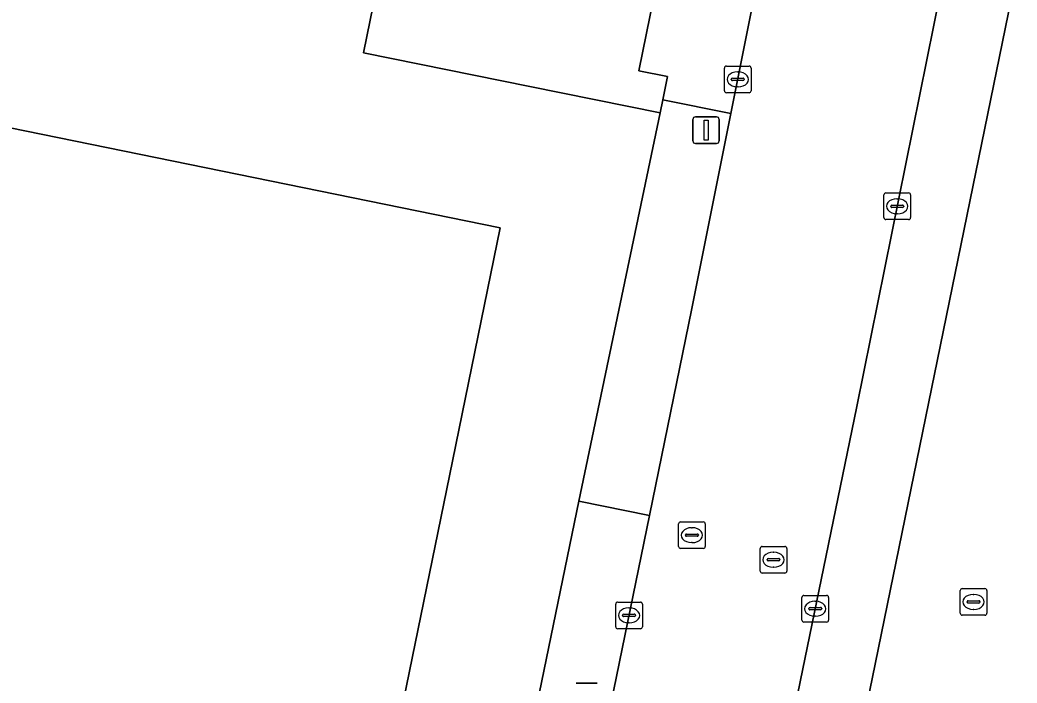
# Model space of a CAD drawing. Extents: x 157692 to 159674, y 381452 to 383291.
# Drawn here: x 158379.04 to 158416.47, y 382811.54 to 382836.44 of the extents above; entities that cross this region are included whole.
import ezdxf

# ---------------------------------------------------------------- set-up
doc = ezdxf.new("R2010")
doc.units = 0
for name, color, linetype in [('IMGEO_Erf', 7, 'Continuous'), ('IMGEO_Kolk', 7, 'Continuous'), ('IMGEO_Lichtmast', 7, 'Continuous'), ('IMGEO_Pand', 7, 'Continuous'), ('IMGEO_Rijbaan_lokaal_open', 7, 'Continuous'), ('IMGEO_Rioolput', 7, 'Continuous'), ('IMGEO_Voetpad_open', 7, 'Continuous')]:
    doc.layers.add(name, color=color, linetype=linetype)

msp = doc.modelspace()

# ---------------------------------------------------------------- linework, layer by layer
at = {"layer": 'IMGEO_Erf'}
for points in [[(158397.232, 382804.812), (158400.023, 382818.37), (158403.078, 382832.947), (158398.179, 382833.942), (158391.942, 382835.209), (158393.399, 382842.387), (158379.602, 382845.189), (158381.876, 382856.383), (158401.91, 382852.314), (158406.789, 382851.222), (158408.554, 382850.864), (158408.424, 382850.227), (158409.003, 382850.11), (158409.152, 382850.844), (158409.307, 382850.81), (158415.992, 382849.364), (158413.874, 382838.861), (158416.473, 382838.324), (158401.073, 382762.998)], [(158360.814, 382836.032), (158397.065, 382828.627), (158395.163, 382819.319), (158390.654, 382797.244)]]:
    msp.add_lwpolyline(points, dxfattribs=at)
at = {"layer": 'IMGEO_Kolk'}
for p, q in [((158405.561, 382834.707), (158406.413, 382834.707)), ((158405.486, 382833.781), (158405.486, 382834.633)), ((158405.974, 382834.487), (158405.999, 382834.487)), ((158406.487, 382834.633), (158406.487, 382833.781)), ((158405.745, 382834.201), (158405.745, 382834.213)), ((158406.183, 382834.164), (158405.785, 382834.164)), ((158405.788, 382834.25), (158406.186, 382834.25)), ((158405.997, 382833.927), (158405.972, 382833.927)), ((158406.229, 382834.213), (158406.229, 382834.201)), ((158406.413, 382833.707), (158405.561, 382833.707)), ((158411.475, 382829.017), (158411.475, 382829.869)), ((158411.55, 382829.943), (158412.402, 382829.943)), ((158412.476, 382829.869), (158412.476, 382829.017)), ((158411.734, 382829.437), (158411.734, 382829.449)), ((158411.777, 382829.486), (158412.175, 382829.486)), ((158411.963, 382829.723), (158411.988, 382829.723)), ((158412.218, 382829.449), (158412.218, 382829.437)), ((158412.172, 382829.4), (158411.774, 382829.4)), ((158411.986, 382829.163), (158411.961, 382829.163)), ((158412.402, 382828.943), (158411.55, 382828.943)), ((158414.339, 382814.159), (158414.339, 382815.011)), ((158414.414, 382815.085), (158415.266, 382815.085)), ((158414.827, 382814.865), (158414.852, 382814.865)), ((158415.34, 382815.011), (158415.34, 382814.159)), ((158401.404, 382813.651), (158401.404, 382814.503)), ((158401.479, 382814.577), (158402.331, 382814.577)), ((158402.405, 382814.503), (158402.405, 382813.651)), ((158408.398, 382813.901), (158408.398, 382814.753)), ((158408.473, 382814.827), (158409.325, 382814.827)), ((158408.886, 382814.607), (158408.911, 382814.607)), ((158409.399, 382814.753), (158409.399, 382813.901)), ((158414.598, 382814.579), (158414.598, 382814.591)), ((158415.036, 382814.542), (158414.638, 382814.542)), ((158414.641, 382814.628), (158415.039, 382814.628)), ((158415.082, 382814.591), (158415.082, 382814.579)), ((158401.706, 382814.12), (158402.104, 382814.12)), ((158401.892, 382814.357), (158401.917, 382814.357)), ((158408.657, 382814.321), (158408.657, 382814.333)), ((158409.095, 382814.284), (158408.697, 382814.284)), ((158408.7, 382814.37), (158409.098, 382814.37)), ((158409.141, 382814.333), (158409.141, 382814.321)), ((158414.85, 382814.305), (158414.825, 382814.305)), ((158401.663, 382814.071), (158401.663, 382814.083)), ((158402.101, 382814.034), (158401.703, 382814.034)), ((158401.915, 382813.797), (158401.89, 382813.797)), ((158402.147, 382814.083), (158402.147, 382814.071)), ((158409.325, 382813.827), (158408.473, 382813.827)), ((158408.909, 382814.047), (158408.884, 382814.047)), ((158415.266, 382814.085), (158414.414, 382814.085)), ((158402.331, 382813.577), (158401.479, 382813.577))]:
    msp.add_line(p, q, dxfattribs=at)
for points in [[(158405.561, 382834.707), (158406.413, 382834.707)], [(158405.486, 382833.781), (158405.486, 382834.633)], [(158406.487, 382834.633), (158406.487, 382833.781)], [(158406.413, 382833.707), (158405.561, 382833.707)], [(158411.475, 382829.017), (158411.475, 382829.869)], [(158411.55, 382829.943), (158412.402, 382829.943)], [(158412.476, 382829.869), (158412.476, 382829.017)], [(158412.402, 382828.943), (158411.55, 382828.943)], [(158414.339, 382814.159), (158414.339, 382815.011)], [(158414.414, 382815.085), (158415.266, 382815.085)], [(158415.34, 382815.011), (158415.34, 382814.159)], [(158401.404, 382813.651), (158401.404, 382814.503)], [(158401.479, 382814.577), (158402.331, 382814.577)], [(158402.405, 382814.503), (158402.405, 382813.651)], [(158408.398, 382813.901), (158408.398, 382814.753)], [(158408.473, 382814.827), (158409.325, 382814.827)], [(158409.399, 382814.753), (158409.399, 382813.901)], [(158409.325, 382813.827), (158408.473, 382813.827)], [(158415.266, 382814.085), (158414.414, 382814.085)], [(158402.331, 382813.577), (158401.479, 382813.577)]]:
    msp.add_lwpolyline(points, dxfattribs=at)
for centre, radius, start, end in [((158405.563, 382834.631), 0.0765, 91.552, 178.448), ((158405.563, 382834.631), 0.0765, 91.552, 178.448), ((158406.411, 382834.631), 0.0765, 1.552, 88.448), ((158406.411, 382834.631), 0.0765, 1.552, 88.448), ((158405.785, 382834.21), 0.0403, 85.8775, 175.7526), ((158405.782, 382834.2), 0.0366, 178.938, 274.7102), ((158406.186, 382834.207), 0.043, 264.8664, 352.4533), ((158406.19, 382834.212), 0.0386, 1.7309, 96.639), ((158405.563, 382833.783), 0.0765, 181.552, 268.448), ((158405.563, 382833.783), 0.0765, 181.552, 268.448), ((158406.411, 382833.783), 0.0765, 271.552, 358.448), ((158406.411, 382833.783), 0.0765, 271.552, 358.448), ((158411.552, 382829.867), 0.0765, 91.552, 178.448), ((158411.552, 382829.867), 0.0765, 91.552, 178.448), ((158412.4, 382829.867), 0.0765, 1.552, 88.448), ((158412.4, 382829.867), 0.0765, 1.552, 88.448), ((158411.774, 382829.446), 0.0403, 85.8775, 175.7526), ((158411.771, 382829.436), 0.0366, 178.938, 274.7102), ((158412.175, 382829.443), 0.043, 264.8664, 352.4533), ((158412.179, 382829.448), 0.0386, 1.7309, 96.639), ((158411.552, 382829.019), 0.0765, 181.552, 268.448), ((158411.552, 382829.019), 0.0765, 181.552, 268.448), ((158412.4, 382829.019), 0.0765, 271.552, 358.448), ((158412.4, 382829.019), 0.0765, 271.552, 358.448), ((158414.416, 382815.009), 0.0765, 91.552, 178.448), ((158414.416, 382815.009), 0.0765, 91.552, 178.448), ((158415.264, 382815.009), 0.0765, 1.552, 88.448), ((158415.264, 382815.009), 0.0765, 1.552, 88.448), ((158401.481, 382814.501), 0.0765, 91.552, 178.448), ((158401.481, 382814.501), 0.0765, 91.552, 178.448), ((158402.329, 382814.501), 0.0765, 1.552, 88.448), ((158402.329, 382814.501), 0.0765, 1.552, 88.448), ((158408.475, 382814.751), 0.0765, 91.552, 178.448), ((158408.475, 382814.751), 0.0765, 91.552, 178.448), ((158409.323, 382814.751), 0.0765, 1.552, 88.448), ((158409.323, 382814.751), 0.0765, 1.552, 88.448), ((158414.638, 382814.588), 0.0403, 85.8775, 175.7526), ((158414.635, 382814.578), 0.0366, 178.938, 274.7102), ((158415.039, 382814.585), 0.043, 264.8664, 352.4533), ((158415.043, 382814.59), 0.0386, 1.7309, 96.639), ((158401.703, 382814.08), 0.0403, 85.8775, 175.7526), ((158402.108, 382814.082), 0.0386, 1.7309, 96.639), ((158408.697, 382814.33), 0.0403, 85.8775, 175.7526), ((158408.694, 382814.32), 0.0366, 178.938, 274.7102), ((158409.098, 382814.327), 0.043, 264.8664, 352.4533), ((158409.102, 382814.332), 0.0386, 1.7309, 96.639), ((158414.416, 382814.161), 0.0765, 181.552, 268.448), ((158414.416, 382814.161), 0.0765, 181.552, 268.448), ((158415.264, 382814.161), 0.0765, 271.552, 358.448), ((158415.264, 382814.161), 0.0765, 271.552, 358.448), ((158401.7, 382814.07), 0.0366, 178.938, 274.7102), ((158402.104, 382814.077), 0.043, 264.8664, 352.4533), ((158408.475, 382813.903), 0.0765, 181.552, 268.448), ((158408.475, 382813.903), 0.0765, 181.552, 268.448), ((158409.323, 382813.903), 0.0765, 271.552, 358.448), ((158409.323, 382813.903), 0.0765, 271.552, 358.448), ((158401.481, 382813.653), 0.0765, 181.552, 268.448), ((158401.481, 382813.653), 0.0765, 181.552, 268.448), ((158402.329, 382813.653), 0.0765, 271.552, 358.448), ((158402.329, 382813.653), 0.0765, 271.552, 358.448)]:
    msp.add_arc(centre, radius, start, end, dxfattribs=at)
for centre, major_axis, ratio, start_param, end_param in [((158405.973, 382834.207), (-0.387, 0.002), 0.722429, 4.712389, 7.853982), ((158405.998, 382834.207), (-0.39, 0.002), 0.717154, 1.570796, 4.712389), ((158411.962, 382829.443), (-0.387, 0.002), 0.722429, 4.712389, 7.853982), ((158411.987, 382829.443), (-0.39, 0.002), 0.717154, 1.570796, 4.712389), ((158414.826, 382814.585), (-0.387, 0.002), 0.722429, 4.712389, 7.853982), ((158414.851, 382814.585), (-0.39, 0.002), 0.717154, 1.570796, 4.712389), ((158408.885, 382814.327), (-0.387, 0.002), 0.722429, 4.712389, 7.853982), ((158408.91, 382814.327), (-0.39, 0.002), 0.717154, 1.570796, 4.712389), ((158401.891, 382814.077), (-0.387, 0.002), 0.722429, 4.712389, 7.853982), ((158401.916, 382814.077), (-0.39, 0.002), 0.717154, 1.570796, 4.712389)]:
    msp.add_ellipse(centre, major_axis=major_axis, ratio=ratio, start_param=start_param, end_param=end_param, dxfattribs=at)
at = {"layer": 'IMGEO_Lichtmast'}
for p, q in [((158404.301, 382831.899), (158404.301, 382832.699)), ((158404.301, 382832.699), (158404.301, 382831.899)), ((158404.401, 382832.799), (158405.191, 382832.799)), ((158405.191, 382832.799), (158404.401, 382832.799)), ((158405.291, 382832.699), (158405.291, 382831.899)), ((158405.291, 382831.899), (158405.291, 382832.699)), ((158405.191, 382831.799), (158404.401, 382831.799)), ((158404.401, 382831.799), (158405.191, 382831.799)), ((158399.922, 382811.537), (158400.712, 382811.537)), ((158400.712, 382811.537), (158399.922, 382811.537))]:
    msp.add_line(p, q, dxfattribs=at)
msp.add_lwpolyline([(158404.721, 382832.674), (158404.871, 382832.674), (158404.871, 382831.924), (158404.721, 382831.924), (158404.721, 382832.674)], dxfattribs=at)
for centre, start, end in [((158404.401, 382832.699), 90, 180), ((158404.401, 382832.699), 90, 180), ((158405.191, 382832.699), 0, 90), ((158405.191, 382832.699), 360, 90), ((158404.401, 382831.899), 180, 270), ((158404.401, 382831.899), 180, 270), ((158405.191, 382831.899), 270, 0), ((158405.191, 382831.899), 270, 0)]:
    msp.add_arc(centre, 0.1, start, end, dxfattribs=at)
at = {"layer": 'IMGEO_Pand'}
msp.add_lwpolyline([(158403.078, 382832.947), (158403.178, 382833.439), (158403.355, 382834.31), (158402.277, 382834.529), (158403.415, 382840.134), (158404.493, 382839.915), (158406.789, 382851.222), (158401.91, 382852.314), (158381.876, 382856.383), (158379.602, 382845.189), (158393.399, 382842.387), (158391.942, 382835.209), (158398.179, 382833.942)], close=True, dxfattribs=at)
msp.add_lwpolyline([(158390.345, 382770.944), (158391.381, 382776.04), (158391.978, 382778.979), (158392.337, 382780.743), (158393.053, 382784.269), (158393.815, 382788.014), (158394.129, 382789.563), (158394.488, 382791.327), (158394.792, 382792.823), (158393.651, 382793.056), (158394.352, 382796.489), (158390.654, 382797.244), (158395.163, 382819.319), (158397.065, 382828.627), (158360.814, 382836.032), (158359.891, 382831.516), (158358.912, 382826.723), (158345.531, 382762.328)], dxfattribs=at)
at = {"layer": 'IMGEO_Rijbaan_lokaal_open'}
msp.add_lwpolyline([(158398.472, 382763.495), (158401.978, 382780.836), (158406.209, 382801.237), (158410.458, 382821.925), (158413.874, 382838.861), (158415.992, 382849.364), (158409.307, 382850.81), (158405.732, 382832.927), (158404.267, 382825.598), (158402.67, 382817.828), (158399.894, 382804.266), (158399.372, 382801.716), (158398.075, 382795.728), (158397.725, 382794.113), (158396.424, 382787.803), (158395.499, 382783.32), (158393.891, 382775.522), (158393.264, 382772.481), (158392.847, 382770.428)], dxfattribs=at)
at = {"layer": 'IMGEO_Rioolput'}
for p, q in [((158403.767, 382816.665), (158403.767, 382817.517)), ((158403.842, 382817.591), (158404.694, 382817.591)), ((158404.768, 382817.517), (158404.768, 382816.665)), ((158404.026, 382817.085), (158404.026, 382817.097)), ((158404.069, 382817.134), (158404.467, 382817.134)), ((158404.255, 382817.371), (158404.28, 382817.371)), ((158404.51, 382817.097), (158404.51, 382817.085)), ((158404.464, 382817.048), (158404.066, 382817.048)), ((158404.278, 382816.811), (158404.253, 382816.811)), ((158404.694, 382816.591), (158403.842, 382816.591)), ((158406.83, 382815.741), (158406.83, 382816.593)), ((158406.905, 382816.667), (158407.757, 382816.667)), ((158407.318, 382816.447), (158407.343, 382816.447)), ((158407.831, 382816.593), (158407.831, 382815.741)), ((158407.089, 382816.161), (158407.089, 382816.173)), ((158407.527, 382816.124), (158407.129, 382816.124)), ((158407.132, 382816.21), (158407.53, 382816.21)), ((158407.573, 382816.173), (158407.573, 382816.161)), ((158407.757, 382815.667), (158406.905, 382815.667)), ((158407.341, 382815.887), (158407.316, 382815.887))]:
    msp.add_line(p, q, dxfattribs=at)
for points in [[(158403.767, 382816.665), (158403.767, 382817.517)], [(158403.842, 382817.591), (158404.694, 382817.591)], [(158404.768, 382817.517), (158404.768, 382816.665)], [(158404.694, 382816.591), (158403.842, 382816.591)], [(158406.83, 382815.741), (158406.83, 382816.593)], [(158406.905, 382816.667), (158407.757, 382816.667)], [(158407.831, 382816.593), (158407.831, 382815.741)], [(158407.757, 382815.667), (158406.905, 382815.667)]]:
    msp.add_lwpolyline(points, dxfattribs=at)
for centre, radius, start, end in [((158403.844, 382817.515), 0.0765, 91.552, 178.448), ((158403.844, 382817.515), 0.0765, 91.552, 178.448), ((158404.692, 382817.515), 0.0765, 1.552, 88.448), ((158404.692, 382817.515), 0.0765, 1.552, 88.448), ((158404.066, 382817.094), 0.0403, 85.8775, 175.7526), ((158404.063, 382817.084), 0.0366, 178.938, 274.7102), ((158404.467, 382817.091), 0.043, 264.8664, 352.4533), ((158404.471, 382817.096), 0.0386, 1.7309, 96.639), ((158403.844, 382816.667), 0.0765, 181.552, 268.448), ((158403.844, 382816.667), 0.0765, 181.552, 268.448), ((158404.692, 382816.667), 0.0765, 271.552, 358.448), ((158404.692, 382816.667), 0.0765, 271.552, 358.448), ((158406.907, 382816.591), 0.0765, 91.552, 178.448), ((158406.907, 382816.591), 0.0765, 91.552, 178.448), ((158407.755, 382816.591), 0.0765, 1.552, 88.448), ((158407.755, 382816.591), 0.0765, 1.552, 88.448), ((158407.129, 382816.17), 0.0403, 85.8775, 175.7526), ((158407.126, 382816.16), 0.0366, 178.938, 274.7102), ((158407.53, 382816.167), 0.043, 264.8664, 352.4533), ((158407.534, 382816.172), 0.0386, 1.7309, 96.639), ((158406.907, 382815.743), 0.0765, 181.552, 268.448), ((158406.907, 382815.743), 0.0765, 181.552, 268.448), ((158407.755, 382815.743), 0.0765, 271.552, 358.448), ((158407.755, 382815.743), 0.0765, 271.552, 358.448)]:
    msp.add_arc(centre, radius, start, end, dxfattribs=at)
for centre, major_axis, ratio, start_param, end_param in [((158404.254, 382817.091), (-0.387, 0.002), 0.722429, 4.712389, 7.853982), ((158404.279, 382817.091), (-0.39, 0.002), 0.717154, 1.570796, 4.712389), ((158407.317, 382816.167), (-0.387, 0.002), 0.722429, 4.712389, 7.853982), ((158407.342, 382816.167), (-0.39, 0.002), 0.717154, 1.570796, 4.712389)]:
    msp.add_ellipse(centre, major_axis=major_axis, ratio=ratio, start_param=start_param, end_param=end_param, dxfattribs=at)
at = {"layer": 'IMGEO_Voetpad_open'}
for points in [[(158409.003, 382850.11), (158408.424, 382850.227), (158408.554, 382850.864), (158406.789, 382851.222), (158404.493, 382839.915), (158403.415, 382840.134), (158402.277, 382834.529), (158403.355, 382834.31), (158403.178, 382833.439), (158405.732, 382832.927), (158409.307, 382850.81), (158409.152, 382850.844)], [(158401.073, 382762.998), (158416.473, 382838.324), (158413.874, 382838.861), (158410.458, 382821.925), (158406.209, 382801.237), (158401.978, 382780.836), (158398.472, 382763.495)], [(158402.67, 382817.828), (158404.267, 382825.598), (158405.732, 382832.927), (158403.178, 382833.439), (158403.078, 382832.947), (158400.023, 382818.37)], [(158399.894, 382804.266), (158402.67, 382817.828), (158400.023, 382818.37), (158397.232, 382804.812)]]:
    msp.add_lwpolyline(points, close=True, dxfattribs=at)

doc.saveas('drawing.dxf')
